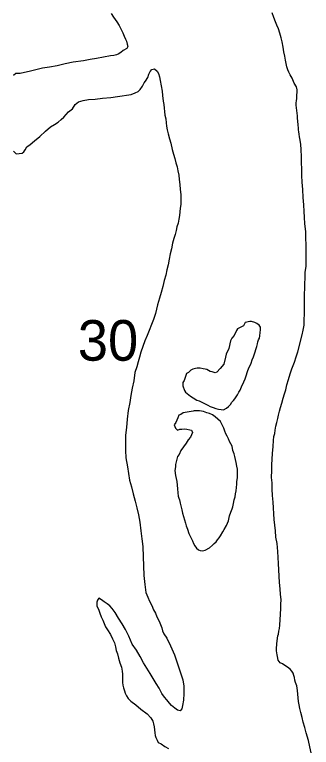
# Model space of a CAD drawing. Extents: x 2.4 to 73.1, y 4.5 to 25.6.
# Drawn here: x 33.7341 to 33.8869, y 19.1088 to 19.4866 of the extents above; entities that cross this region are included whole.
import ezdxf

# ---------------------------------------------------------------- set-up
doc = ezdxf.new("R2010")
doc.units = 0
doc.layers.add('GM_X_Major_River', color=7, linetype='Continuous')
doc.layers.add('GM_X_Section_Text', color=7, linetype='Continuous')

msp = doc.modelspace()

# ---------------------------------------------------------------- linework, layer by layer
at = {"layer": 'GM_X_Major_River'}
for points in [[(33.78385, 19.48713), (33.78498, 19.48522), (33.78669, 19.48294), (33.78783, 19.48103), (33.78896, 19.47894), (33.78972, 19.47723), (33.79048, 19.47551), (33.79124, 19.47399), (33.79161, 19.47285), (33.79199, 19.47133), (33.79237, 19.47019), (33.7918, 19.46905), (33.78989, 19.4681), (33.78875, 19.46697), (33.78742, 19.46621), (33.78647, 19.46583), (33.78513, 19.46546), (33.78342, 19.46527), (33.77619, 19.46396), (33.77296, 19.4634), (33.76954, 19.46284), (33.76421, 19.4621), (33.76003, 19.46116), (33.75603, 19.46022), (33.75204, 19.45947), (33.74842, 19.45891), (33.745, 19.45816), (33.74158, 19.45722), (33.7391, 19.45666), (33.73682, 19.45629), (33.73587, 19.45629), (33.73473, 19.45629), (33.7334, 19.45516)], [(33.87808, 19.45131), (33.87695, 19.45378), (33.876, 19.45549), (33.87524, 19.45683), (33.87486, 19.45816), (33.8743, 19.45968), (33.87392, 19.46139), (33.87354, 19.4631), (33.87317, 19.46519), (33.87279, 19.46748), (33.87241, 19.46976), (33.87185, 19.47261), (33.87128, 19.4747), (33.87072, 19.47699), (33.86996, 19.47927), (33.86921, 19.48117), (33.86845, 19.48288), (33.8675, 19.48517), (33.86675, 19.48745)], [(33.79175, 19.4451), (33.79403, 19.44547), (33.79612, 19.44623), (33.79765, 19.44698), (33.79879, 19.44793), (33.79993, 19.44964), (33.8007, 19.45135), (33.80146, 19.45229), (33.8026, 19.45419), (33.80318, 19.4559), (33.80394, 19.45723), (33.8047, 19.45837), (33.80603, 19.45855), (33.80755, 19.45741), (33.80812, 19.45627), (33.80869, 19.45455), (33.80907, 19.45265), (33.81001, 19.44714), (33.81019, 19.44486), (33.81057, 19.442), (33.81094, 19.44029), (33.81113, 19.43839), (33.81132, 19.43668), (33.8115, 19.43478), (33.81188, 19.43288), (33.81206, 19.43079), (33.81225, 19.42907), (33.81263, 19.42717), (33.81319, 19.42508), (33.81376, 19.42261), (33.81452, 19.42033), (33.81527, 19.41709), (33.81583, 19.41462), (33.81659, 19.41234), (33.81716, 19.41025), (33.81772, 19.40815), (33.8181, 19.40606), (33.81867, 19.40378), (33.81885, 19.4015), (33.81923, 19.39903), (33.81941, 19.39636), (33.8196, 19.39389), (33.81959, 19.39085), (33.81959, 19.38876), (33.81939, 19.38686), (33.8192, 19.38496), (33.819, 19.38306), (33.81862, 19.38116), (33.81824, 19.37907), (33.81766, 19.37717), (33.81728, 19.37527), (33.8167, 19.37319), (33.81613, 19.3711), (33.81536, 19.36882), (33.81479, 19.36578), (33.81421, 19.36331), (33.81364, 19.36046), (33.81306, 19.35761), (33.81248, 19.35495), (33.81191, 19.35229), (33.81114, 19.34945), (33.81038, 19.34641), (33.80961, 19.34337), (33.80865, 19.34033), (33.80769, 19.33691), (33.80654, 19.33254), (33.80559, 19.32932), (33.80234, 19.32115), (33.80119, 19.31831), (33.80005, 19.31546), (33.79909, 19.31261), (33.79832, 19.30995), (33.79775, 19.30748), (33.79698, 19.30502), (33.79603, 19.30198), (33.79545, 19.2978), (33.79468, 19.294), (33.79391, 19.2902), (33.79333, 19.28659), (33.79257, 19.28241), (33.79199, 19.27804), (33.7916, 19.27367), (33.79121, 19.26968), (33.7912, 19.26569), (33.79119, 19.26189), (33.79138, 19.25809), (33.79213, 19.25334), (33.79269, 19.24991), (33.79325, 19.24649), (33.7942, 19.24307), (33.79514, 19.23945), (33.79608, 19.23565), (33.79703, 19.23222), (33.79778, 19.22861), (33.79853, 19.22481), (33.7991, 19.22044), (33.79966, 19.21625), (33.80003, 19.21226), (33.80021, 19.20694), (33.80039, 19.20238), (33.80057, 19.19744)], [(33.87107, 19.17746), (33.87127, 19.18031), (33.87127, 19.1824), (33.87128, 19.18506), (33.87109, 19.18753), (33.87091, 19.19057), (33.87054, 19.19381), (33.87035, 19.19704), (33.87017, 19.20027), (33.86998, 19.2035), (33.8698, 19.20673), (33.86962, 19.20977), (33.86924, 19.21395), (33.86868, 19.21719), (33.8685, 19.22042), (33.86812, 19.22327), (33.86775, 19.22631), (33.86756, 19.22916), (33.86738, 19.2322), (33.8672, 19.23525), (33.86682, 19.23867), (33.86664, 19.2419), (33.86664, 19.24513), (33.86646, 19.24798), (33.86647, 19.25159), (33.86647, 19.25444), (33.86667, 19.25729), (33.86686, 19.26033), (33.86725, 19.26394), (33.86745, 19.26698), (33.86764, 19.26907), (33.86803, 19.27059), (33.86822, 19.2723), (33.8686, 19.27439), (33.86918, 19.27629), (33.86956, 19.27838), (33.86995, 19.28009), (33.87052, 19.28218), (33.8711, 19.28408), (33.87167, 19.28617), (33.87244, 19.28882), (33.87301, 19.2911), (33.87378, 19.29319), (33.87435, 19.29566), (33.87512, 19.29851), (33.87607, 19.30136), (33.87684, 19.30402), (33.87818, 19.30743), (33.87913, 19.31009), (33.8799, 19.31275), (33.8822, 19.32149), (33.88277, 19.32395), (33.88316, 19.32642), (33.88316, 19.32927), (33.88336, 19.33231), (33.88337, 19.33555), (33.88337, 19.33916), (33.88338, 19.34239), (33.88358, 19.34562), (33.88358, 19.34809), (33.88378, 19.35056), (33.88378, 19.3536), (33.88417, 19.35683), (33.88418, 19.36025), (33.88418, 19.36405), (33.88419, 19.36785), (33.88401, 19.37127), (33.88401, 19.3747), (33.88364, 19.37869), (33.88346, 19.38211), (33.88327, 19.38515), (33.88309, 19.38857), (33.88272, 19.39237), (33.88254, 19.39637), (33.88216, 19.40017), (33.88198, 19.40359), (33.88199, 19.40701), (33.8818, 19.41024), (33.88181, 19.41328), (33.88163, 19.41708), (33.88144, 19.41956), (33.88107, 19.42184), (33.88088, 19.42355), (33.88069, 19.42488), (33.8805, 19.42621), (33.88032, 19.42716), (33.88032, 19.42811), (33.88013, 19.42982), (33.87994, 19.43172), (33.87976, 19.43325), (33.87976, 19.43439), (33.8792, 19.43857), (33.87901, 19.4399), (33.87901, 19.44104), (33.87921, 19.44218), (33.8794, 19.44332), (33.8794, 19.44503), (33.87959, 19.44655), (33.8796, 19.44788), (33.87922, 19.4494), (33.87808, 19.45131)], [(33.73351, 19.4162), (33.73484, 19.41486), (33.73788, 19.41523), (33.73883, 19.4158), (33.7394, 19.41694), (33.74036, 19.41846), (33.74207, 19.41959), (33.74436, 19.42149), (33.74702, 19.42376), (33.74988, 19.42641), (33.75255, 19.42868), (33.75464, 19.43001), (33.75655, 19.43114), (33.75807, 19.43247), (33.7594, 19.43379), (33.76055, 19.43512), (33.76188, 19.43645), (33.76378, 19.43796), (33.76531, 19.44024), (33.76702, 19.44156), (33.76931, 19.44232), (33.77216, 19.44288), (33.77558, 19.44306), (33.77939, 19.44343), (33.78357, 19.4438), (33.78699, 19.44435), (33.78947, 19.44473), (33.79175, 19.4451)], [(33.85521, 19.32841), (33.85274, 19.32784), (33.85198, 19.32614), (33.85026, 19.32519), (33.84893, 19.32463), (33.84836, 19.32368), (33.84721, 19.32121), (33.84588, 19.31969), (33.8453, 19.31836), (33.84435, 19.31438), (33.84301, 19.31153), (33.84263, 19.31001), (33.84186, 19.3064), (33.83995, 19.30413), (33.83824, 19.30223), (33.83729, 19.30185), (33.83577, 19.30243), (33.83482, 19.30262), (33.83311, 19.30358), (33.83216, 19.30377), (33.83121, 19.30396), (33.82969, 19.30435), (33.82816, 19.30435), (33.82721, 19.30416), (33.82588, 19.30379), (33.82474, 19.30322), (33.8236, 19.30208), (33.82264, 19.30152), (33.82207, 19.3), (33.82131, 19.29791), (33.82073, 19.29696), (33.82073, 19.29525), (33.82149, 19.29278), (33.82205, 19.29183), (33.82376, 19.29049), (33.82471, 19.28992), (33.82604, 19.28896), (33.82794, 19.28782), (33.82908, 19.28743), (33.83079, 19.28667), (33.8325, 19.28571), (33.83364, 19.28514)], [(33.85521, 19.32841), (33.85274, 19.32784), (33.85198, 19.32614), (33.85026, 19.32519), (33.84893, 19.32463), (33.84836, 19.32368), (33.84721, 19.32121), (33.84588, 19.31969), (33.8453, 19.31836), (33.84435, 19.31438), (33.84301, 19.31153), (33.84263, 19.31001), (33.84186, 19.3064), (33.83995, 19.30413), (33.83824, 19.30223), (33.83729, 19.30185), (33.83577, 19.30243), (33.83482, 19.30262), (33.83311, 19.30358), (33.83216, 19.30377), (33.83121, 19.30396), (33.82969, 19.30435), (33.82816, 19.30435), (33.82721, 19.30416), (33.82588, 19.30379), (33.82474, 19.30322), (33.8236, 19.30208), (33.82264, 19.30152), (33.82207, 19.3), (33.82131, 19.29791), (33.82073, 19.29696), (33.82073, 19.29525), (33.82149, 19.29278), (33.82205, 19.29183), (33.82376, 19.29049), (33.82471, 19.28992), (33.82604, 19.28896), (33.82794, 19.28782), (33.82908, 19.28743), (33.83079, 19.28667), (33.8325, 19.28571), (33.83364, 19.28514), (33.83478, 19.28457), (33.8363, 19.28399), (33.83763, 19.28342), (33.83915, 19.28322), (33.84048, 19.28303), (33.84162, 19.28284), (33.84314, 19.28359), (33.84429, 19.28454), (33.84543, 19.28567), (33.84581, 19.28662), (33.84676, 19.28757), (33.84753, 19.28852), (33.8481, 19.28947), (33.84886, 19.29061), (33.84963, 19.29193), (33.8502, 19.29288), (33.85096, 19.29459), (33.85211, 19.29725), (33.85287, 19.29877), (33.85325, 19.30029), (33.85402, 19.30256), (33.85478, 19.30446), (33.85536, 19.3056), (33.85593, 19.30693), (33.8565, 19.30864), (33.85708, 19.31016), (33.85746, 19.31111), (33.8588, 19.31547), (33.85918, 19.3168), (33.85937, 19.31794), (33.85976, 19.31889), (33.86014, 19.31984), (33.86033, 19.32098), (33.86052, 19.32269), (33.86072, 19.32402), (33.86072, 19.32535), (33.85996, 19.32649), (33.85882, 19.32726), (33.85787, 19.32783), (33.85616, 19.32841), (33.85521, 19.32841)], [(33.83364, 19.28514), (33.83478, 19.28457), (33.8363, 19.28399), (33.83763, 19.28342), (33.83915, 19.28322), (33.84048, 19.28303), (33.84162, 19.28284), (33.84314, 19.28359), (33.84429, 19.28454), (33.84543, 19.28567), (33.84581, 19.28662), (33.84676, 19.28757), (33.84753, 19.28852), (33.8481, 19.28947), (33.84886, 19.29061), (33.84963, 19.29193), (33.8502, 19.29288), (33.85096, 19.29459), (33.85211, 19.29725), (33.85287, 19.29877), (33.85325, 19.30029), (33.85402, 19.30256), (33.85478, 19.30446), (33.85536, 19.3056), (33.85593, 19.30693), (33.8565, 19.30864), (33.85708, 19.31016), (33.85746, 19.31111), (33.8588, 19.31547), (33.85918, 19.3168), (33.85937, 19.31794), (33.85976, 19.31889), (33.86014, 19.31984), (33.86033, 19.32098), (33.86052, 19.32269), (33.86072, 19.32402), (33.86072, 19.32535), (33.85996, 19.32649), (33.85882, 19.32726), (33.85787, 19.32783), (33.85616, 19.32841), (33.85521, 19.32841)], [(33.82602, 19.2822), (33.82089, 19.28119), (33.81975, 19.28043), (33.81861, 19.28005), (33.81804, 19.27872), (33.81708, 19.27626), (33.81632, 19.27512), (33.81688, 19.27341), (33.81802, 19.27226), (33.81917, 19.27283), (33.82012, 19.27283), (33.82145, 19.27301), (33.82278, 19.27282), (33.8243, 19.27243), (33.82525, 19.27224), (33.82563, 19.2711), (33.82467, 19.26863), (33.82353, 19.26731), (33.82238, 19.2656), (33.81971, 19.26181), (33.81876, 19.25972), (33.818, 19.25877), (33.81723, 19.25592), (33.81685, 19.25459), (33.81684, 19.25345), (33.81665, 19.25155), (33.81684, 19.24889), (33.81721, 19.24737), (33.81759, 19.24585), (33.81778, 19.24395), (33.81796, 19.24204), (33.81815, 19.23995), (33.81833, 19.23824), (33.81871, 19.23729), (33.8189, 19.23634), (33.81928, 19.23463), (33.81966, 19.2333), (33.82022, 19.23121), (33.8206, 19.22949), (33.82098, 19.22778), (33.82154, 19.22607), (33.82211, 19.22436), (33.82249, 19.22303), (33.82306, 19.22131), (33.82381, 19.21903), (33.82476, 19.21694), (33.82571, 19.21522), (33.82627, 19.21389), (33.82684, 19.21275), (33.82779, 19.21142), (33.82874, 19.21065), (33.82969, 19.21027), (33.83083, 19.21008), (33.83216, 19.21045), (33.83444, 19.21159), (33.83597, 19.2131), (33.83692, 19.21386), (33.83787, 19.21481), (33.83864, 19.21576), (33.8394, 19.21689), (33.84016, 19.21784), (33.84131, 19.21993), (33.84207, 19.22107), (33.84321, 19.22315), (33.84379, 19.22429), (33.84417, 19.22562), (33.84474, 19.22809), (33.84551, 19.22999), (33.84608, 19.2317), (33.84646, 19.23284), (33.84685, 19.23455), (33.84723, 19.23645), (33.84762, 19.23797), (33.84781, 19.23949), (33.84819, 19.241), (33.84839, 19.24271), (33.84858, 19.24442), (33.84858, 19.24575), (33.84878, 19.24784), (33.84878, 19.24993), (33.84878, 19.25222), (33.8486, 19.25374), (33.84822, 19.25564), (33.84784, 19.25716), (33.84747, 19.25868), (33.84709, 19.2602), (33.84652, 19.26191), (33.84615, 19.26401), (33.84539, 19.26534), (33.84482, 19.26648), (33.84425, 19.26781), (33.8435, 19.26915), (33.84293, 19.27048), (33.84236, 19.27181), (33.84179, 19.27333), (33.84122, 19.27466), (33.84066, 19.27581), (33.84009, 19.27676), (33.83743, 19.27924), (33.83591, 19.28019), (33.83439, 19.28096)], [(33.83439, 19.28096), (33.83306, 19.28134), (33.83135, 19.28192), (33.8304, 19.28211), (33.82926, 19.2823), (33.82831, 19.28231), (33.8266, 19.28231), (33.82602, 19.2822)], [(33.80057, 19.19744), (33.80113, 19.19268), (33.8017, 19.18869), (33.80264, 19.18622), (33.80359, 19.18412), (33.80472, 19.18184), (33.80567, 19.17974), (33.80662, 19.17803), (33.80737, 19.17613), (33.80851, 19.17384), (33.80927, 19.17213), (33.80983, 19.17042), (33.81021, 19.1689), (33.81097, 19.16738), (33.81249, 19.16509), (33.81438, 19.16109), (33.81646, 19.15653), (33.82062, 19.14359), (33.82118, 19.14036), (33.82118, 19.13656), (33.82098, 19.13314), (33.82059, 19.13029), (33.82021, 19.12858), (33.81926, 19.12763), (33.81793, 19.12801), (33.8166, 19.12897), (33.81489, 19.1303), (33.81375, 19.13164), (33.81242, 19.13335), (33.81129, 19.13469), (33.80996, 19.13659), (33.80844, 19.13926), (33.80693, 19.14173), (33.80541, 19.14421), (33.80389, 19.14687), (33.80219, 19.14954), (33.80048, 19.15239), (33.79878, 19.15563), (33.79688, 19.15887), (33.79461, 19.16191), (33.79291, 19.1661), (33.7912, 19.16953), (33.78949, 19.17238), (33.7876, 19.17543), (33.78589, 19.17828), (33.78438, 19.18038), (33.78305, 19.18171), (33.78172, 19.18286), (33.7802, 19.18381), (33.77887, 19.18477), (33.77735, 19.18572), (33.77678, 19.18458), (33.7764, 19.18363), (33.77639, 19.18173), (33.77734, 19.17945), (33.77791, 19.17793), (33.77866, 19.17602), (33.77942, 19.17431), (33.78018, 19.1726), (33.78094, 19.17089), (33.78188, 19.16936), (33.7834, 19.16689), (33.78454, 19.16479), (33.78548, 19.1627), (33.78605, 19.16061), (33.78642, 19.15871), (33.78699, 19.157), (33.78756, 19.15471), (33.78831, 19.15243), (33.78907, 19.15015), (33.78945, 19.14806), (33.78963, 19.14653), (33.78963, 19.1452), (33.78963, 19.1433), (33.78962, 19.14216), (33.78981, 19.14083), (33.79019, 19.1395), (33.79057, 19.13798), (33.79094, 19.13665), (33.7917, 19.13531), (33.79246, 19.13398), (33.79398, 19.13265), (33.79645, 19.13074), (33.7991, 19.12845), (33.80233, 19.12597), (33.80423, 19.12406), (33.80518, 19.12235), (33.80555, 19.12083), (33.80593, 19.11931), (33.80612, 19.11779), (33.80631, 19.11627), (33.80649, 19.11494), (33.80687, 19.11379), (33.80744, 19.11246), (33.80801, 19.11132), (33.80953, 19.11056), (33.81142, 19.10922), (33.81333, 19.10826)], [(33.8869, 19.10595), (33.88615, 19.109), (33.88539, 19.11223), (33.88426, 19.11622), (33.88351, 19.11908), (33.88275, 19.12174), (33.88219, 19.12421), (33.88143, 19.12668), (33.88105, 19.12878), (33.88068, 19.13068), (33.8803, 19.13239), (33.88012, 19.13429), (33.87993, 19.13619), (33.87974, 19.13809), (33.87937, 19.14056), (33.8788, 19.14228), (33.87842, 19.14342), (33.87823, 19.14475), (33.87786, 19.14589), (33.87748, 19.14703), (33.87691, 19.14798), (33.87596, 19.14913), (33.87463, 19.15008), (33.8733, 19.15104), (33.87197, 19.1518), (33.87083, 19.15237), (33.86989, 19.15371), (33.86951, 19.15561), (33.86932, 19.15656), (33.86913, 19.15751), (33.86894, 19.15846), (33.86895, 19.15941), (33.86895, 19.16036), (33.86914, 19.16131), (33.86914, 19.16226), (33.86933, 19.16359), (33.86953, 19.16511), (33.86972, 19.16625), (33.86991, 19.1672), (33.8701, 19.16872), (33.87049, 19.17005), (33.87068, 19.17176), (33.87107, 19.17746)]]:
    msp.add_lwpolyline(points, dxfattribs=at)

# ---------------------------------------------------------------- texts
at = {"layer": 'GM_X_Section_Text'}
msp.add_text('30', height=0.020928, rotation=0, dxfattribs=at).set_placement((33.76659, 19.30815))

doc.saveas('drawing.dxf')
